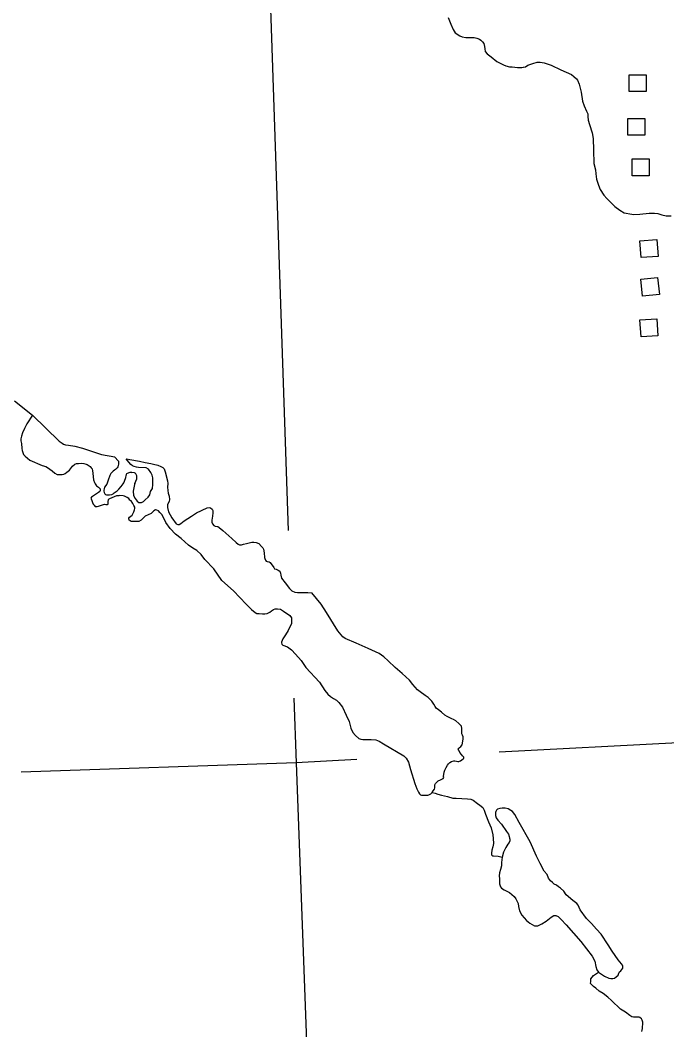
# Model space of a CAD drawing. Extents: x 1084508 to 1142749, y 1057638 to 1093403.
# Drawn here: x 1132068 to 1133317, y 1075652 to 1077604 of the extents above; entities that cross this region are included whole.
import ezdxf

# ---------------------------------------------------------------- set-up
doc = ezdxf.new("R2010")
doc.units = 0
for name, color, linetype in [('Level 35', 7, 'Continuous'), ('Level 43', 7, 'Continuous'), ('Level 5', 7, 'Continuous'), ('Level 56', 7, 'Continuous')]:
    doc.layers.add(name, color=color, linetype=linetype)

msp = doc.modelspace()

# ---------------------------------------------------------------- linework, layer by layer
at = {"layer": 'Level 35'}
for points in [[(1132057.7, 1076867.8), (1132092.5, 1076840.2), (1132143.5, 1076790), (1132149.6, 1076786), (1132152.3, 1076783.9), (1132155.7, 1076782.8), (1132161.6, 1076781.8), (1132174.1, 1076780.2), (1132188.7, 1076776.5), (1132225.6, 1076764.2), (1132251, 1076759.3)], [(1132092.5, 1076840.2), (1132081, 1076823), (1132077, 1076814.1), (1132072.9, 1076805.9), (1132070.9, 1076799.4), (1132070, 1076794.1), (1132070, 1076790.1), (1132070.9, 1076785.2), (1132071.3, 1076775.8), (1132072.5, 1076771.4), (1132073.3, 1076767.7), (1132074.9, 1076764), (1132078.2, 1076760.8), (1132082.6, 1076756.7), (1132087.1, 1076753.3), (1132110.7, 1076742.6), (1132117.8, 1076740.6), (1132121, 1076738.8), (1132125.7, 1076735.8), (1132130, 1076732.5), (1132135.2, 1076728), (1132139.8, 1076725.5), (1132143.2, 1076725), (1132146.9, 1076725), (1132149.3, 1076725.1), (1132152.7, 1076726.2), (1132155.1, 1076727.1), (1132158.4, 1076729.6), (1132163.7, 1076734), (1132169.6, 1076741.3), (1132174.1, 1076745), (1132177.2, 1076746.7), (1132181, 1076746.8), (1132185.9, 1076747.1), (1132191.2, 1076746.6), (1132195.6, 1076745.3), (1132198.1, 1076744.4), (1132201.5, 1076742.2), (1132203.5, 1076740.7), (1132205.5, 1076738.5), (1132207.3, 1076736.1), (1132208.1, 1076732.1), (1132208.7, 1076727.7), (1132209.4, 1076720.8), (1132210.1, 1076714.9), (1132211.8, 1076709.8), (1132213.3, 1076707.2), (1132216.1, 1076703.6), (1132219.9, 1076700.5), (1132222.8, 1076697.6), (1132223.1, 1076697.2)], [(1132250.8, 1076759.4), (1132258.3, 1076751.3), (1132258.5, 1076748), (1132258.3, 1076745), (1132257.9, 1076742.7), (1132256.9, 1076740), (1132255.6, 1076738.2), (1132252.8, 1076734.7), (1132250.5, 1076733.5), (1132248, 1076731.6), (1132243.5, 1076727.5), (1132241.7, 1076723.2), (1132238.4, 1076714.5), (1132235.5, 1076706.5), (1132231.4, 1076701), (1132230.6, 1076697.5), (1132230.2, 1076695), (1132230.2, 1076693), (1132230.6, 1076690.5), (1132231.8, 1076688.2), (1132233, 1076686.8), (1132234.9, 1076686), (1132237.8, 1076685.8), (1132241.1, 1076685.8), (1132245.6, 1076686.6), (1132247.8, 1076688), (1132250.1, 1076689.7), (1132256, 1076693.8), (1132258.7, 1076697.1), (1132263.2, 1076702.2), (1132267.3, 1076707.1), (1132268.8, 1076709.2), (1132270.2, 1076712.7), (1132272.4, 1076719.3), (1132273.3, 1076723.2), (1132273.6, 1076724.7), (1132273.7, 1076726.1), (1132274.6, 1076727.1), (1132275.8, 1076727.7), (1132277.7, 1076728.6), (1132279.2, 1076729.2), (1132280.8, 1076729.6), (1132282.6, 1076729.5), (1132284.3, 1076729.3)], [(1132289.9, 1076707.9), (1132289, 1076705.8), (1132286.5, 1076692.8), (1132287.4, 1076684.7), (1132290.3, 1076679.2), (1132294.2, 1076673.7), (1132297.8, 1076671.4), (1132300.1, 1076671.4), (1132302.7, 1076671.4), (1132306.9, 1076673), (1132310.1, 1076676.6), (1132315.3, 1076681.8), (1132318.9, 1076686), (1132320.2, 1076692.2), (1132323.7, 1076698), (1132324.7, 1076705.8), (1132324.7, 1076713), (1132324.4, 1076718.8), (1132323.1, 1076724.3), (1132320.5, 1076729.2), (1132316, 1076735.4), (1132311.7, 1076738), (1132297.2, 1076738.9), (1132293.3, 1076739.3), (1132288.7, 1076740.9), (1132285.5, 1076742.2), (1132281.9, 1076744.8), (1132278.3, 1076749.3), (1132272.9, 1076755.4)], [(1132274.1, 1076755.3), (1132280.3, 1076754.4), (1132299.1, 1076751.2), (1132309.5, 1076748.5), (1132320.9, 1076746.4), (1132325.7, 1076745.1), (1132334.4, 1076743.2), (1132340.3, 1076740.6), (1132343.7, 1076738.7), (1132346.7, 1076736.1), (1132348.3, 1076730.5), (1132352.8, 1076712.9), (1132353.6, 1076708.1), (1132353.2, 1076700.7), (1132353.4, 1076694.4), (1132354.2, 1076689), (1132356.1, 1076683.4), (1132356.9, 1076677.1), (1132355.9, 1076673.3), (1132353.2, 1076667.1), (1132353.2, 1076661.2), (1132354.8, 1076653.3), (1132361.5, 1076641.4), (1132369.9, 1076630.1), (1132372.6, 1076628.4), (1132373.7, 1076628.4), (1132375.6, 1076628.7), (1132378.6, 1076630.9), (1132385.3, 1076636), (1132399.1, 1076644.7), (1132408.8, 1076651.4), (1132429.6, 1076660.6), (1132433.2, 1076661.2), (1132435.9, 1076660.9), (1132439.4, 1076658.2), (1132440.5, 1076656), (1132440.7, 1076650.9), (1132439.9, 1076644.7), (1132438.3, 1076636.8), (1132438.3, 1076633.3), (1132439.9, 1076629.8), (1132442.6, 1076626.8), (1132445.3, 1076625.2), (1132449.9, 1076624.7), (1132452.9, 1076622.8), (1132459.6, 1076617.1), (1132477.5, 1076601.4), (1132485.3, 1076594.1), (1132489.6, 1076590.6), (1132492.1, 1076589.5), (1132496.1, 1076589.5), (1132499.6, 1076590.6), (1132505.6, 1076591.9), (1132510.5, 1076593.3), (1132515.9, 1076594.6), (1132519.9, 1076594.4), (1132524.2, 1076593.8), (1132529.1, 1076591.6), (1132534.8, 1076586.2), (1132537.2, 1076583.5), (1132538.6, 1076580.8), (1132539.4, 1076574.1), (1132540.5, 1076564.9), (1132541.3, 1076561.3), (1132542.1, 1076559.5), (1132543.4, 1076557.6), (1132545.3, 1076557.3), (1132549.1, 1076556.2), (1132551.5, 1076555.1), (1132558.3, 1076545.4), (1132559.4, 1076543.2), (1132562.6, 1076542.4), (1132566.7, 1076540.2), (1132569.9, 1076538.3), (1132571.3, 1076534.6), (1132571.8, 1076531), (1132573.2, 1076524.6), (1132580.2, 1076515.9), (1132588.6, 1076504.8), (1132593.2, 1076500.7), (1132598.8, 1076497.8), (1132604.2, 1076497), (1132609.9, 1076497), (1132614.8, 1076497.2), (1132619.9, 1076497.2), (1132624, 1076497.2), (1132631.5, 1076496.7)], [(1132289.9, 1076707.9), (1132292, 1076712.2), (1132293.5, 1076716.8), (1132293.8, 1076719.5), (1132293.9, 1076721.7), (1132293.6, 1076722.9), (1132293.4, 1076724), (1132292.7, 1076725.5), (1132291.8, 1076726.8), (1132290.5, 1076727.7), (1132288.9, 1076728.5), (1132284.3, 1076729.3)], [(1132223.1, 1076697.2), (1132223.1, 1076695.7), (1132223, 1076694.9), (1132222.8, 1076693.6), (1132222.3, 1076692.5), (1132219.6, 1076690.3), (1132206, 1076681.3), (1132205.2, 1076679.8), (1132205.5, 1076678.1), (1132206.5, 1076675.1), (1132208.1, 1076671.3), (1132209.7, 1076668), (1132211, 1076666.2), (1132212.4, 1076664.2), (1132213.3, 1076663.5), (1132214.6, 1076663.4), (1132217.3, 1076663.4), (1132219.9, 1076664.1), (1132223.8, 1076665.3), (1132229.1, 1076667.6), (1132231, 1076667.8), (1132233.9, 1076667.6), (1132235.4, 1076667.6), (1132236.8, 1076667.6), (1132237.9, 1076667.9), (1132238.1, 1076668.1), (1132238.1, 1076669), (1132238.1, 1076670.5), (1132238.1, 1076672.1), (1132238.2, 1076673.1), (1132238.3, 1076674.5), (1132238.8, 1076676), (1132238.9, 1076677.1), (1132239.4, 1076677.9), (1132240, 1076678.2), (1132241.5, 1076679)], [(1132241.5, 1076679), (1132254.8, 1076684.7), (1132259.6, 1076685)], [(1132505, 1076474.5), (1132480.1, 1076500.3), (1132458.1, 1076520.5), (1132442.6, 1076543.1), (1132425.2, 1076560.9), (1132418.2, 1076570.8), (1132409.3, 1076578.3), (1132402.2, 1076583), (1132393.3, 1076588.6), (1132379.2, 1076601.3), (1132368.4, 1076610.2), (1132358.1, 1076621), (1132349.7, 1076632.3), (1132345.9, 1076641.2), (1132341.7, 1076647.8), (1132338.4, 1076651.6), (1132335.6, 1076654.8), (1132332.3, 1076656.3), (1132330, 1076656.7), (1132326.7, 1076655.3), (1132321.5, 1076650.2), (1132309.8, 1076644.5), (1132302.3, 1076637), (1132297.6, 1076634.2), (1132293.8, 1076634.2), (1132289.6, 1076634.2), (1132284.9, 1076634.7), (1132283, 1076634.7), (1132278.8, 1076637), (1132278.3, 1076639.3), (1132278.3, 1076641.2), (1132279.7, 1076643.1), (1132284.4, 1076646.9), (1132288.2, 1076653), (1132289.1, 1076656.7), (1132289.6, 1076659.5), (1132289.6, 1076661.9), (1132287.7, 1076665.6), (1132286.3, 1076669.4), (1132282.6, 1076674.1), (1132280.2, 1076676), (1132278.3, 1076678.8), (1132275.1, 1076681.1), (1132269.9, 1076683.5), (1132267.5, 1076684), (1132259.6, 1076685)], [(1132761.8, 1076379.2), (1132740.5, 1076388.9), (1132717.2, 1076399.1), (1132695.8, 1076408.4), (1132691.5, 1076411.8), (1132682.2, 1076423.4), (1132659.9, 1076458.4), (1132649.7, 1076474.9), (1132632, 1076496.7)], [(1132505, 1076474.5), (1132515.2, 1076464.3), (1132522.3, 1076458.7), (1132525.8, 1076456.7), (1132530.1, 1076456.4), (1132536.7, 1076455.9), (1132540.8, 1076455.9), (1132545.6, 1076456.4), (1132550.6, 1076459.2), (1132553.7, 1076462), (1132557.7, 1076464.3), (1132561, 1076465.8), (1132565.3, 1076465.8), (1132571.1, 1076465), (1132577.2, 1076461.2), (1132589.1, 1076452.9), (1132592.4, 1076448.1), (1132592.6, 1076442.5), (1132592.6, 1076437.2), (1132586.3, 1076423.8), (1132580.7, 1076415.4), (1132575.9, 1076407.6), (1132573.1, 1076401.2), (1132572.9, 1076399.7), (1132573.6, 1076397.2), (1132575.4, 1076395.7), (1132585, 1076392.1), (1132592.4, 1076386.3), (1132600.2, 1076377.9), (1132611.1, 1076365.5), (1132619.9, 1076352.1), (1132646.7, 1076323.8), (1132657.1, 1076307.8), (1132662.9, 1076300.5), (1132667.5, 1076296.2), (1132673.3, 1076292.6), (1132679.4, 1076288.8), (1132683.9, 1076284.5), (1132691, 1076275.7), (1132698.3, 1076260.2), (1132703.7, 1076248.1), (1132706.9, 1076234.9), (1132711.2, 1076226.3), (1132716.1, 1076220.5), (1132722.6, 1076214.9), (1132726.2, 1076213.9), (1132730.5, 1076213.1), (1132737.1, 1076212.9), (1132746.2, 1076213.1), (1132755, 1076212.6)], [(1132925, 1076179.1), (1132924.3, 1076179.9), (1132922.9, 1076181.3), (1132920.9, 1076183.9), (1132917.7, 1076188.2), (1132916.2, 1076190.8), (1132915.2, 1076192.1), (1132914.8, 1076192.9), (1132914.6, 1076194.7), (1132915, 1076195.7), (1132916.5, 1076197), (1132919.6, 1076199.8), (1132922.3, 1076202.7), (1132923.5, 1076209.9), (1132924, 1076214.5), (1132923.8, 1076218), (1132922.6, 1076221.4), (1132921.7, 1076224), (1132921.5, 1076230.8), (1132921.5, 1076234.2), (1132920.5, 1076238.8), (1132918.1, 1076241.5), (1132915.5, 1076244.2), (1132910.1, 1076248.9), (1132905.4, 1076251.9), (1132901.8, 1076253.2), (1132898.1, 1076254.9), (1132893.1, 1076257.6), (1132888.8, 1076259.9), (1132882.1, 1076265.9), (1132876.4, 1076270.6), (1132872.1, 1076273.9), (1132869.7, 1076276.9), (1132867.4, 1076281.3), (1132863.4, 1076287.3), (1132856.4, 1076294), (1132850.7, 1076298.3), (1132841, 1076305), (1132835.7, 1076309), (1132831.3, 1076314.4), (1132827, 1076319.4), (1132820.3, 1076327.4), (1132805.9, 1076340.8), (1132792.6, 1076352.5), (1132779.2, 1076365.2), (1132770.6, 1076372.9), (1132761.8, 1076379.2)], [(1132755, 1076212.6), (1132761.8, 1076210.1), (1132770.4, 1076204.8), (1132809.4, 1076181.5), (1132813.9, 1076176.7), (1132818.5, 1076169.1), (1132822.4, 1076154.8), (1132830.8, 1076127.7), (1132834.5, 1076117.6), (1132837.8, 1076111.5), (1132839.8, 1076107.8), (1132841.9, 1076106), (1132843.5, 1076105.3), (1132845.7, 1076105.1), (1132849.2, 1076105.1), (1132852, 1076105.1), (1132855.8, 1076105.3), (1132857.7, 1076106), (1132861.3, 1076107.8), (1132864.1, 1076110.6), (1132866.1, 1076113.6), (1132868.5, 1076116.9), (1132869.2, 1076119.3), (1132869.4, 1076122.2), (1132869.4, 1076125.5), (1132870.7, 1076128.1), (1132873.1, 1076130.7), (1132875.7, 1076133.2), (1132879.9, 1076134.9), (1132883, 1076136.6), (1132885.4, 1076137.8), (1132886.5, 1076139.5), (1132886.3, 1076141.5), (1132887.1, 1076149.8), (1132888.6, 1076153.9), (1132890.9, 1076158.8), (1132893.7, 1076163.6), (1132895.5, 1076166), (1132898.5, 1076168.6), (1132901.6, 1076170.8), (1132906.2, 1076171.9), (1132908, 1076171.7), (1132911.1, 1076171.4), (1132913.6, 1076170.7), (1132915.4, 1076170.6), (1132917, 1076171.1), (1132918.8, 1076171.9), (1132921.1, 1076173.5), (1132924, 1076175.7), (1132925.1, 1076176.8), (1132925.4, 1076178.1), (1132925, 1076179.1)], [(1132864.1, 1076110.6), (1132869.6, 1076109), (1132875, 1076107.4), (1132882.4, 1076105.7), (1132894, 1076102.8), (1132904.3, 1076099.9), (1132910.5, 1076099.5), (1132921.2, 1076098.7), (1132932.4, 1076098.3), (1132938.6, 1076097.4), (1132943.5, 1076095.8), (1132951.4, 1076089.6), (1132956.3, 1076085.9), (1132961.7, 1076081.3), (1132964.6, 1076076.4), (1132967.1, 1076068.5), (1132972.8, 1076053.6), (1132977.9, 1076042.3), (1132981.4, 1076028.9), (1132982.1, 1076021.5), (1132982.8, 1076012), (1132981.4, 1076005.6), (1132979.6, 1075999), (1132978.9, 1075993.3), (1132978.9, 1075990.2), (1132980.7, 1075988.4), (1132982.5, 1075988), (1132991.3, 1075987.7), (1132999.4, 1075985.8)], [(1133053.4, 1076014.9), (1133032.3, 1076052.4), (1133024, 1076068), (1133019.2, 1076073.8), (1133016.3, 1076076), (1133010.9, 1076079.2), (1133005.1, 1076080.2), (1133001.9, 1076080.2), (1132999.4, 1076080.2), (1132994.6, 1076079.9), (1132990.4, 1076078.6), (1132988.2, 1076076.7), (1132986.9, 1076074.1), (1132986.2, 1076071.9), (1132986.2, 1076066.1), (1132987.5, 1076061.6), (1132990.7, 1076057.2), (1132998.1, 1076049.5), (1133008, 1076035.4), (1133011.5, 1076030), (1133013.1, 1076025.8), (1133013.7, 1076022.6), (1133014.1, 1076020.4), (1133014.1, 1076017.2), (1133013.1, 1076014), (1133010.5, 1076010.8), (1133006.4, 1076004), (1133001.6, 1075995.1), (1132999.4, 1075985.8), (1132997.8, 1075975.2), (1132997.8, 1075968.5), (1132996.2, 1075961.8), (1132994.2, 1075955.1), (1132993.3, 1075949.3), (1132993.9, 1075943.9), (1132993.9, 1075939.7), (1132994.2, 1075934), (1132996.2, 1075928.5), (1132998.1, 1075925.7), (1133003.2, 1075922.1), (1133013.4, 1075917.3), (1133022.7, 1075909.7), (1133025.9, 1075905.2), (1133030, 1075896.2), (1133031, 1075890.1), (1133032.6, 1075881.5), (1133037.4, 1075873.2), (1133046, 1075863), (1133052.7, 1075857.8), (1133061.7, 1075852.7)], [(1133092.8, 1075939.9), (1133088.6, 1075945.1), (1133086, 1075951.9), (1133080.2, 1075958.4), (1133072.4, 1075973), (1133065.9, 1075987.4), (1133053.4, 1076014.9)], [(1133061.7, 1075852.7), (1133068.4, 1075853), (1133075.7, 1075856.6), (1133084.1, 1075862), (1133094, 1075869.7), (1133099.4, 1075872.6), (1133102.9, 1075872.6), (1133107.7, 1075870.6), (1133113.1, 1075864.9), (1133122.7, 1075854.6), (1133151.2, 1075822.3), (1133172.9, 1075794.2), (1133178, 1075784.3), (1133180, 1075774.2), (1133182.1, 1075768), (1133185.6, 1075763.3), (1133196.9, 1075755.7), (1133205.5, 1075751.4), (1133209, 1075750.7), (1133212.8, 1075750.7), (1133216.3, 1075751.4), (1133219.4, 1075754), (1133223.1, 1075757.2), (1133224.4, 1075761), (1133225.9, 1075764.1), (1133228.2, 1075766.1), (1133230.2, 1075768.6), (1133232.2, 1075770.9), (1133232.5, 1075772.9), (1133232.5, 1075773.7), (1133232.2, 1075774.9), (1133231.5, 1075777), (1133230, 1075779.2), (1133223.1, 1075787.1), (1133211.5, 1075803.8), (1133203.9, 1075816.4), (1133190.8, 1075836.4), (1133181.5, 1075846.5), (1133172.1, 1075857.1), (1133162.5, 1075867.2), (1133150.1, 1075883.9), (1133145.8, 1075892.8), (1133143.3, 1075896.3), (1133136, 1075901.6), (1133122.8, 1075912.5), (1133118.5, 1075919.7), (1133112, 1075925.9), (1133108.1, 1075928.5), (1133104.2, 1075931.7), (1133099.7, 1075933.4), (1133096.4, 1075936.3), (1133092.8, 1075939.9)], [(1133269.1, 1075648.7), (1133270.4, 1075654.3), (1133270.4, 1075657.3), (1133271.2, 1075662.9), (1133270.8, 1075666.4), (1133269.9, 1075670.7), (1133268.6, 1075672.9), (1133265.2, 1075675.5), (1133263.9, 1075676.3), (1133261.8, 1075676.3), (1133259.6, 1075676.3), (1133255.3, 1075676.3), (1133252.7, 1075676.3), (1133249.7, 1075677.2), (1133245.8, 1075679.3), (1133237.2, 1075685.8), (1133228.1, 1075691.8), (1133210.5, 1075708.2), (1133203.6, 1075715.1), (1133194.1, 1075722), (1133186.8, 1075726.8), (1133180.3, 1075732), (1133175.6, 1075735.4), (1133173, 1075738.4), (1133170, 1075741.4), (1133170.4, 1075745.3), (1133170.8, 1075750.1), (1133175.6, 1075756.5), (1133185.6, 1075763.3)]]:
    msp.add_lwpolyline(points, dxfattribs=at)
at = {"layer": 'Level 43'}
for points in [[(1132895.2, 1077609), (1132900.4, 1077595.6), (1132904.7, 1077585.6), (1132908.6, 1077579.1), (1132917.4, 1077573.3), (1132922.3, 1077571.6), (1132929.3, 1077570.3), (1132945, 1077569.8)], [(1132905.6, 1077584.1), (1132908.6, 1077579.1), (1132917.4, 1077573.3), (1132922.3, 1077571.6), (1132929.3, 1077570.3), (1132945, 1077569.8), (1132950.1, 1077568.7), (1132955.4, 1077566.8), (1132958.3, 1077564.9), (1132960.8, 1077562.6)], [(1132945, 1077569.8), (1132950.1, 1077568.7), (1132955.4, 1077566.8), (1132958.3, 1077564.9), (1132961.5, 1077561.9), (1132964, 1077558.4), (1132965.4, 1077552.4), (1132965.6, 1077548), (1132966.4, 1077543.2), (1132970.3, 1077538.5), (1132978, 1077532.5), (1132988.9, 1077523.9), (1133001.8, 1077517), (1133006.3, 1077515.2), (1133013.7, 1077513.7), (1133018.7, 1077513.5), (1133023.8, 1077512.6), (1133029, 1077511.9), (1133033.1, 1077512.1), (1133037.6, 1077512.4), (1133044.5, 1077513.5), (1133048.7, 1077516.5), (1133058.6, 1077519.8), (1133067, 1077522.1), (1133072.8, 1077522.1), (1133080.7, 1077521.2), (1133093.7, 1077516.6), (1133112.6, 1077507.5), (1133133, 1077498.3), (1133137.5, 1077494.8), (1133142.6, 1077490.1), (1133144.9, 1077487.4), (1133147.9, 1077480.2), (1133151.6, 1077464.5), (1133154.6, 1077446.9), (1133157.4, 1077437.8), (1133162.2, 1077427.9), (1133164.8, 1077422.7), (1133165, 1077420.9), (1133165, 1077417.4), (1133165.7, 1077410.5), (1133168.3, 1077402.1), (1133172.9, 1077386), (1133175, 1077374.8), (1133175.5, 1077352.6), (1133176.4, 1077326.7), (1133179.6, 1077314.2), (1133179.9, 1077306.3), (1133181.7, 1077296.5), (1133185.4, 1077284.8), (1133188.5, 1077276.4), (1133195.4, 1077265.5)], [(1132960.8, 1077562.6), (1132961.5, 1077561.9), (1132964, 1077558.4), (1132965.4, 1077552.4), (1132965.6, 1077548), (1132966.4, 1077543.2), (1132970.3, 1077538.5), (1132978, 1077532.5), (1132988.9, 1077523.9), (1132999.2, 1077518.4)], [(1133039.7, 1077512.7), (1133044.5, 1077513.5), (1133048.7, 1077516.5), (1133058.6, 1077519.8), (1133067, 1077522.1), (1133072.8, 1077522.1), (1133080.7, 1077521.2), (1133093.7, 1077516.6), (1133112.6, 1077507.5), (1133133, 1077498.3), (1133137.5, 1077494.8), (1133142.6, 1077490.1), (1133144.9, 1077487.4), (1133147.9, 1077480.2), (1133148, 1077480)], [(1133156.8, 1077439.6), (1133157.4, 1077437.8), (1133162.2, 1077427.9), (1133164.8, 1077422.7), (1133165, 1077420.9), (1133165, 1077417.4), (1133165.7, 1077410.5), (1133168.3, 1077402.1), (1133172.9, 1077386), (1133175, 1077374.8), (1133175.5, 1077352.6), (1133176.4, 1077326.7), (1133178.4, 1077318.6)], [(1133187.7, 1077278.5), (1133188.5, 1077276.4), (1133195.4, 1077265.5), (1133201.2, 1077259), (1133206.6, 1077253.5), (1133211.7, 1077248.4), (1133217.2, 1077243.1), (1133226.5, 1077236.3), (1133235, 1077231.3), (1133249.7, 1077228.5), (1133253.6, 1077228), (1133265.2, 1077228.7), (1133283.3, 1077230.6), (1133291.1, 1077230.8)], [(1133195.4, 1077265.5), (1133201.2, 1077259), (1133206.6, 1077253.5), (1133211.7, 1077248.4), (1133217.2, 1077243.1), (1133226.5, 1077236.3), (1133235, 1077231.3), (1133249.7, 1077228.5), (1133253.6, 1077228), (1133265.2, 1077228.7), (1133283.3, 1077230.6), (1133293.7, 1077230.8), (1133299.8, 1077229.9), (1133307.4, 1077227.1), (1133315.8, 1077225.2), (1133325.5, 1077225.5)]]:
    msp.add_lwpolyline(points, dxfattribs=at)
at = {"layer": 'Level 5'}
for points in [[(1132543.1, 1077893.1), (1132586, 1076617.3)], [(1132597, 1076293), (1132601.2, 1076168.1)], [(1133339.1, 1076206.7), (1132993.8, 1076188.7)], [(1132718.7, 1076174.3), (1132601.2, 1076168.1)], [(1132601.2, 1076168.1), (1132070.3, 1076149.9)], [(1132601.2, 1076168.1), (1132631, 1075367.6)]]:
    msp.add_lwpolyline(points, dxfattribs=at)
at = {"layer": 'Level 56'}
for points in [[(1133244.9, 1077465.4), (1133244.9, 1077498.1), (1133277.6, 1077498.1), (1133277.6, 1077465.4)], [(1133242.3, 1077381.1), (1133242.3, 1077413.8), (1133275.1, 1077413.8), (1133275.1, 1077381.1)], [(1133250.3, 1077302.7), (1133250.3, 1077335.4), (1133283, 1077335.4), (1133283, 1077302.7)], [(1133267.7, 1077144.5), (1133265.5, 1077177.1), (1133298.2, 1077179.3), (1133300.4, 1077146.7)], [(1133270.4, 1077070.2), (1133267, 1077102.7), (1133299.6, 1077106), (1133302.9, 1077073.5)], [(1133267.5, 1076991.4), (1133265.5, 1077024), (1133298.2, 1077026), (1133300.2, 1076993.4)]]:
    msp.add_lwpolyline(points, close=True, dxfattribs=at)

doc.saveas('drawing.dxf')
